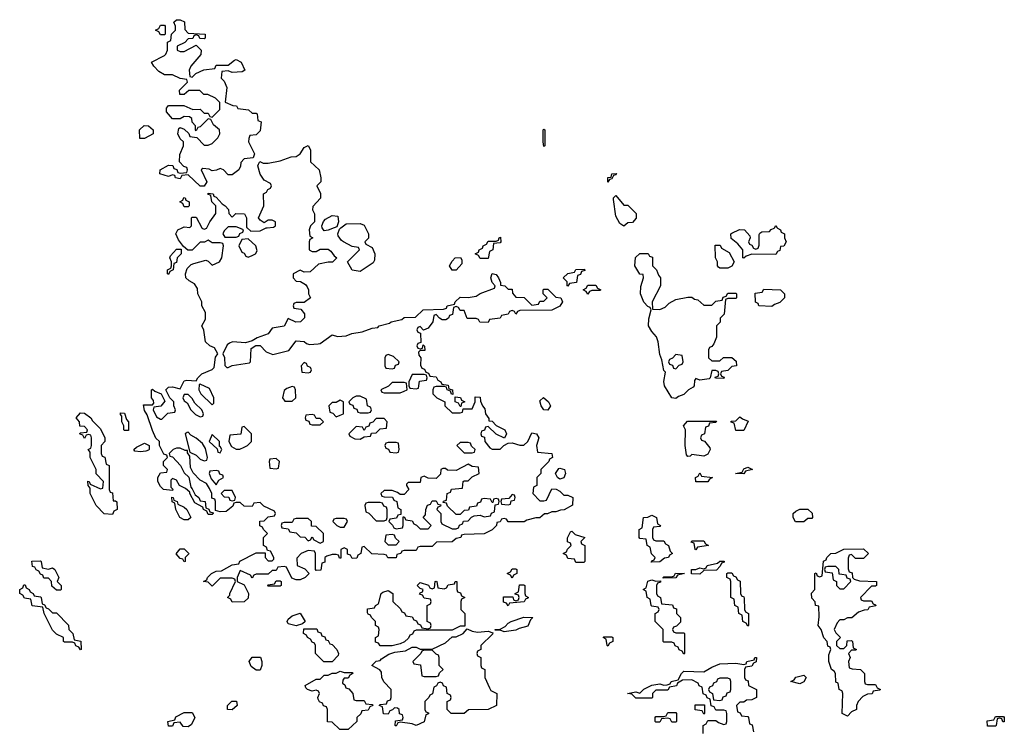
# Model space of a CAD drawing. Header units: inches. Extents: x 2701323 to 2964515, y 494916 to 722124.
# Tile 368 of 656: x 2825886 to 2830814, y 667485 to 671042. Entities that reach past the tile are written whole.
import ezdxf

# ---------------------------------------------------------------- set-up
doc = ezdxf.new("R2010")
doc.units = ezdxf.units.IN
doc.header["$MEASUREMENT"] = 0
for name, color, linetype in [('C8626', 7, 'Continuous'), ('C8627', 7, 'Continuous'), ('C8636', 7, 'Continuous')]:
    doc.layers.add(name, color=color, linetype=linetype)

msp = doc.modelspace()

# ---------------------------------------------------------------- linework, layer by layer
at = {"layer": 'C8626', "color": 2, "elevation": -2}
for points in [[(2827338, 670000), (2827334, 669990), (2827338, 669958), (2827354, 669950), (2827338, 669942), (2827334, 669930), (2827334, 669890), (2827350, 669882), (2827370, 669882), (2827390, 669894), (2827430, 669894), (2827443.6, 669883.6), (2827459.6, 669859.6), (2827474, 669850), (2827451.3, 669828.7), (2827430, 669828.7), (2827382, 669818), (2827339.6, 669780.4), (2827310, 669778), (2827290, 669788), (2827254, 669770), (2827254, 669750), (2827270, 669734), (2827291.6, 669731.6), (2827316.9, 669716.9), (2827325.4, 669705.4), (2827332, 669690), (2827332, 669670), (2827342, 669650), (2827310, 669626), (2827270, 669626), (2827258, 669622), (2827254, 669610), (2827258, 669598), (2827292.7, 669592.7), (2827312, 669570), (2827312, 669550), (2827291.3, 669530), (2827268.9, 669528.9), (2827230, 669546), (2827210, 669508), (2827150, 669498), (2827130, 669469), (2827074, 669450), (2827050, 669435.3), (2827016, 669424), (2826951.1, 669428.9), (2826936.9, 669423.1), (2826924.7, 669415.3), (2826902, 669370), (2826910.8, 669350.8), (2826912, 669312), (2826922, 669302), (2826930, 669302), (2826949, 669311), (2827035.5, 669324.5), (2827042, 669330), (2827044, 669396), (2827068, 669412), (2827090, 669412), (2827119.8, 669379.8), (2827153.2, 669366.8), (2827233.6, 669386.4), (2827270, 669434), (2827310, 669431.3), (2827321, 669421), (2827336.9, 669416.9), (2827380.4, 669419.6), (2827390, 669422), (2827450, 669464.7), (2827476.9, 669456.9), (2827520.4, 669459.6), (2827549, 669471), (2827600.4, 669479.6), (2827650, 669498), (2827678, 669502), (2827686, 669510), (2827736.4, 669523.6), (2827746, 669530), (2827799, 669541), (2827810, 669550.8), (2827867.3, 669552.7), (2827906, 669590), (2828007.3, 669592.7), (2828022, 669598), (2828026, 669610), (2828062, 669618), (2828066, 669630), (2828090, 669654), (2828130, 669652), (2828170, 669658), (2828190, 669671), (2828262, 669698), (2828266, 669710), (2828250, 669726), (2828243.7, 669750), (2828250, 669771.3), (2828270, 669766), (2828282.8, 669750), (2828292.7, 669727.3), (2828292.7, 669712.7), (2828314, 669710), (2828330, 669694), (2828350, 669694), (2828352.7, 669672.7), (2828370, 669654), (2828411.6, 669651.6), (2828450, 669614), (2828482, 669618), (2828490, 669634), (2828510, 669634), (2828526, 669650), (2828506, 669670), (2828506, 669690), (2828510, 669694), (2828530, 669694), (2828570, 669654), (2828594, 669650), (2828602, 669630), (2828590, 669608), (2828550, 669588), (2828390, 669586), (2828378, 669582), (2828370, 669568), (2828362, 669582), (2828350, 669586), (2828338, 669582), (2828331.6, 669568.4), (2828298, 669562), (2828290, 669548), (2828238, 669542), (2828230, 669526), (2828188.4, 669528.4), (2828182, 669542), (2828170, 669546), (2828126, 669546), (2828110, 669586), (2828090, 669586), (2828082, 669602), (2828070, 669606), (2828058, 669602), (2828052.7, 669567.3), (2828038, 669562), (2828032.7, 669547.3), (2828019.6, 669540.4), (2828000.4, 669540.4), (2827987.3, 669547.3), (2827970, 669566), (2827958, 669562), (2827954, 669530), (2827930, 669498), (2827907.3, 669487.3), (2827890, 669506), (2827878, 669502), (2827874, 669490), (2827878, 669478), (2827892.7, 669472.7), (2827894, 669426), (2827878, 669422), (2827874, 669410), (2827878, 669398), (2827890, 669394), (2827902, 669398), (2827906, 669414), (2827912.7, 669407.3), (2827914, 669386), (2827890, 669386), (2827882, 669378), (2827883.6, 669363.6), (2827894, 669350), (2827892.7, 669312.7), (2827898, 669298), (2827912.7, 669292.7), (2827918, 669278), (2827932.7, 669272.7), (2827938, 669258), (2827970, 669254), (2827978, 669238), (2827994, 669230), (2827998, 669218), (2828030, 669212), (2828034, 669194), (2828052, 669190), (2828054, 669166), (2828047.3, 669167.3), (2828042, 669182), (2828026, 669190), (2828022, 669202), (2828010, 669206), (2827970, 669206), (2827958, 669202), (2827954, 669190), (2827954, 669170), (2827974, 669150), (2828014, 669130), (2828014, 669110), (2828050, 669074), (2828090, 669074), (2828102, 669078), (2828106, 669094), (2828150, 669094), (2828166, 669130), (2828166, 669154), (2828190, 669152), (2828192.7, 669132.7), (2828202, 669110), (2828214.4, 669094.4), (2828218, 669070), (2828234, 669046), (2828234, 669034), (2828250, 669032), (2828271.1, 669011.1), (2828314, 668990), (2828322, 668970), (2828312, 668948), (2828270, 668968), (2828230, 669006), (2828218, 669002), (2828212.7, 668987.3), (2828198, 668982), (2828194, 668970), (2828198, 668958), (2828212.7, 668952.7), (2828214, 668930), (2828239.6, 668899.6), (2828250, 668892), (2828290, 668892), (2828308.7, 668911.3), (2828330, 668922), (2828350, 668924.7), (2828390, 668912), (2828410, 668912), (2828428.9, 668931.1), (2828450, 668974), (2828472, 668970), (2828484.7, 668950), (2828472, 668910), (2828478, 668878), (2828550, 668871.3), (2828552, 668850), (2828538, 668842), (2828534, 668830), (2828494, 668790), (2828494, 668770), (2828474, 668750), (2828474, 668710), (2828458, 668702), (2828454, 668670), (2828490, 668634), (2828510, 668634), (2828522, 668638), (2828550, 668694), (2828571.6, 668691.6), (2828590, 668682), (2828610, 668662), (2828630, 668662), (2828654, 668650), (2828652.7, 668612.7), (2828611.6, 668588.4), (2828592.7, 668587.3), (2828570, 668578), (2828550, 668578), (2828528, 668568), (2828512, 668568), (2828490, 668548), (2828470, 668548), (2828423.6, 668536.4), (2828410.9, 668529.1), (2828330, 668528), (2828322, 668542), (2828310, 668546), (2828298, 668542), (2828291.6, 668528.4), (2828274, 668526), (2828272, 668510), (2828251.1, 668488.9), (2828211.1, 668468.9), (2828110, 668466), (2828098, 668462), (2828094, 668450), (2828070, 668446), (2828050, 668428), (2827972.7, 668427.3), (2827950, 668406), (2827890, 668406), (2827878, 668402), (2827870, 668386), (2827810, 668386), (2827798, 668382), (2827794, 668370), (2827774, 668366), (2827770, 668348.7), (2827728.4, 668348.4), (2827722, 668362), (2827710, 668366), (2827648.4, 668368.4), (2827610, 668406), (2827598, 668402), (2827594, 668370), (2827578, 668362), (2827572.7, 668347.3), (2827550, 668346), (2827542, 668362), (2827527.3, 668367.3), (2827526, 668390), (2827510, 668398), (2827494, 668390), (2827492.7, 668347.3), (2827487.3, 668347.3), (2827482, 668362), (2827470, 668366), (2827450, 668366), (2827423.6, 668356.4), (2827414, 668350), (2827412.7, 668327.3), (2827398, 668322), (2827392.7, 668287.3), (2827370, 668286), (2827366, 668290), (2827366, 668370), (2827362, 668382), (2827330, 668386), (2827294, 668370), (2827272.7, 668347.3), (2827274, 668310), (2827312.7, 668292.7), (2827334, 668270), (2827314, 668250), (2827290, 668238), (2827270, 668238), (2827247.3, 668247.3), (2827222, 668302), (2827210, 668306), (2827178, 668302), (2827170, 668286), (2827150, 668286), (2827130, 668266), (2827070, 668266), (2827058, 668262), (2827050, 668246), (2827042, 668262), (2826990, 668286), (2826974, 668250), (2826974, 668230), (2827010, 668214), (2827032, 668170), (2827030, 668146), (2827010, 668128), (2826950, 668126), (2826942, 668142), (2826926, 668150), (2826938, 668162), (2826938, 668170), (2826966, 668230), (2826962, 668242), (2826950, 668246), (2826890, 668246), (2826850, 668206), (2826830, 668226), (2826806, 668230), (2826822, 668238), (2826826, 668250), (2826846, 668270), (2826870, 668282), (2826896.4, 668283.6), (2826950, 668314), (2826982, 668318), (2826988.4, 668331.6), (2827070, 668374), (2827114, 668374), (2827114, 668350), (2827130, 668334), (2827150, 668334), (2827158, 668342), (2827158, 668350), (2827142, 668382), (2827126, 668386), (2827122, 668402), (2827106, 668410), (2827106, 668450), (2827126, 668470), (2827106, 668490), (2827102, 668502), (2827088, 668508), (2827088, 668532), (2827110, 668534), (2827130, 668554), (2827162, 668558), (2827166, 668570), (2827162, 668582), (2827107.3, 668607.3), (2827090, 668626), (2827058, 668622), (2827050, 668606), (2827010, 668608), (2826990, 668626), (2826970, 668626), (2826958, 668622), (2826952.7, 668607.3), (2826919.6, 668580.4), (2826890, 668578), (2826866, 668586), (2826866, 668630), (2826862, 668642), (2826848, 668648), (2826848, 668670), (2826836.4, 668696.4), (2826820.4, 668720.4), (2826790, 668738), (2826754.6, 668774.6), (2826740.4, 668800.4), (2826738, 668858), (2826726, 668874), (2826726, 668886), (2826714, 668886), (2826690, 668898), (2826670, 668898), (2826654, 668890), (2826634, 668870), (2826638, 668858), (2826650, 668854), (2826691.3, 668811.3), (2826710, 668774), (2826732, 668752), (2826742, 668702), (2826750, 668694), (2826763.6, 668663.6), (2826782, 668650), (2826790, 668634), (2826814, 668630), (2826818, 668598), (2826832.7, 668592.7), (2826838, 668578), (2826854, 668574), (2826854, 668570), (2826850, 668566), (2826830, 668566), (2826822, 668582), (2826806, 668590), (2826802, 668602), (2826763.1, 668623.1), (2826738, 668670), (2826738, 668678), (2826716.4, 668696.4), (2826686, 668710), (2826670, 668738), (2826650, 668746), (2826642, 668738), (2826642, 668702), (2826652, 668692), (2826650, 668686), (2826606, 668690), (2826590, 668706), (2826578, 668730), (2826578, 668750), (2826590, 668774), (2826622, 668778), (2826626, 668790), (2826606, 668810), (2826606, 668830), (2826626, 668850), (2826622, 668862), (2826607.3, 668867.3), (2826586, 668910), (2826586, 668930), (2826568, 668948), (2826550, 668986), (2826524, 669064), (2826510, 669086), (2826506, 669114), (2826550, 669114), (2826558, 669122), (2826556.4, 669136.4), (2826546, 669150), (2826546, 669190), (2826550, 669192), (2826562, 669182), (2826594, 669170), (2826612, 669132), (2826592.7, 669107.3), (2826558, 669102), (2826554, 669090), (2826570, 669054), (2826590, 669042), (2826598, 669042), (2826627.3, 669072.7), (2826662, 669078), (2826666, 669090), (2826658, 669110), (2826658, 669130), (2826638, 669150), (2826618, 669190), (2826630, 669202), (2826650, 669204.7), (2826690, 669194), (2826710, 669234), (2826722, 669238), (2826770, 669234), (2826778, 669250), (2826798, 669270), (2826848.9, 669291.1), (2826859, 669301), (2826866.6, 669353.4), (2826878, 669370), (2826860.4, 669400.4), (2826838, 669410), (2826815.3, 669430), (2826808.4, 669488.4), (2826798, 669510), (2826816.4, 669543.6), (2826816.4, 669576.4), (2826798, 669610), (2826798, 669630), (2826778, 669670), (2826776.4, 669696.4), (2826760.4, 669720.4), (2826734.6, 669734.6), (2826718, 669750), (2826715.3, 669770), (2826724, 669796), (2826744, 669816), (2826758, 669822), (2826818, 669838), (2826830, 669834), (2826850, 669814), (2826886, 669830), (2826898, 669850), (2826906, 669910), (2826902, 669922), (2826890, 669926), (2826850, 669926), (2826830, 669938), (2826811.3, 669928.7), (2826790, 669928), (2826750, 669888), (2826728, 669888), (2826706, 669906), (2826680.4, 669940.4), (2826668, 669970), (2826678, 669990), (2826699.8, 670000)], [(2826797, 670000), (2826798, 669998), (2826810, 669994), (2826822, 669998), (2826823, 670000)], [(2826924, 670000), (2826910, 669986), (2826902, 669970), (2826912.7, 669952.7), (2826970, 669954), (2826982, 669958), (2826987.3, 669972.7), (2827002, 669978), (2827006, 669990), (2826983.5, 670000)], [(2827024.4, 670000), (2827043.6, 669983.6), (2827090, 669984.7), (2827120.4, 669999.6), (2827124, 670000)], [(2827459.3, 670000), (2827430, 669988), (2827410, 669986), (2827400.7, 670000)], [(2827617, 670000), (2827632, 669970), (2827631.6, 669948.4), (2827614, 669930), (2827618, 669918), (2827650, 669902), (2827662.8, 669870), (2827661, 669839), (2827654.8, 669825.2), (2827590, 669782), (2827550, 669788), (2827526, 669830), (2827586, 669890), (2827582, 669902), (2827550, 669906), (2827506, 669930), (2827496.4, 669936.4), (2827480.4, 669960.4), (2827478, 669970), (2827486, 669994), (2827494.1, 670000)], [(2829676.9, 670000), (2829678, 669998), (2829694, 669990), (2829698, 669978), (2829714, 669970), (2829714, 669950), (2829722, 669930), (2829710, 669908), (2829694, 669906), (2829690, 669886), (2829678, 669882), (2829670, 669866), (2829550, 669868), (2829522, 669858), (2829510, 669848), (2829506, 669850), (2829506, 669890), (2829480.4, 669920.4), (2829447.3, 669947.3), (2829446, 669970), (2829450, 669974), (2829488.9, 669991.1), (2829514, 669990), (2829539.6, 669959.6), (2829542, 669950), (2829534, 669930), (2829538, 669918), (2829550, 669914), (2829558, 669898), (2829570, 669894), (2829582, 669898), (2829587.3, 669912.7), (2829587.3, 669967.3), (2829590, 669974), (2829600.4, 669979.6), (2829638, 669982), (2829647.3, 669992.7), (2829662, 669998), (2829663.1, 670000)], [(2830000, 667683.1), (2829988, 667690), (2829982, 667722), (2829970, 667726), (2829968.7, 667770), (2829962, 667782), (2829948.7, 667790), (2829935.3, 667830), (2829936.4, 667863.6), (2829946, 667890), (2829942, 667902), (2829930, 667906), (2829928, 667930), (2829910, 667948), (2829898, 667990), (2829882, 668010), (2829887.3, 668052.7), (2829886, 668106), (2829868.7, 668110), (2829868, 668128), (2829850, 668146), (2829848.7, 668171.3), (2829866, 668190), (2829866, 668270), (2829872.7, 668272.7), (2829878, 668258), (2829890, 668254), (2829902, 668258), (2829908.4, 668331.6), (2829922, 668338), (2829926, 668350), (2829946, 668370), (2829970, 668372), (2830000, 668387)], [(2830000, 668265.4), (2829987.3, 668267.3), (2829986, 668290), (2829970, 668306), (2829930, 668306), (2829918, 668302), (2829914, 668290), (2829918, 668278), (2829952.7, 668272.7), (2829958, 668238), (2829974, 668230), (2829974, 668210), (2829990, 668194), (2830000, 668194)], [(2830000, 668038), (2829990, 668038), (2829976.9, 668023.1), (2829962, 667990), (2829970, 667974), (2829994, 667950), (2829974, 667930), (2829974, 667910), (2829990, 667894), (2830000, 667894)], [(2829306, 667470), (2829306, 667510), (2829322, 667518), (2829330, 667534), (2829370, 667534), (2829383.6, 667523.6), (2829410, 667514), (2829422, 667518), (2829426, 667530), (2829426, 667570), (2829422, 667582), (2829410, 667586), (2829370, 667586), (2829362, 667602), (2829347.3, 667607.3), (2829342, 667642), (2829327.3, 667647.3), (2829322, 667662), (2829307.3, 667667.3), (2829302, 667702), (2829287.3, 667707.3), (2829282, 667722), (2829250, 667738), (2829203.6, 667736.4), (2829178, 667722), (2829172.7, 667707.3), (2829138, 667702), (2829130, 667686), (2829070, 667686), (2829054, 667670), (2829054, 667650), (2829050, 667646), (2828970, 667646), (2828950, 667666), (2828928.7, 667670), (2828970, 667678), (2828990, 667672), (2829010, 667691.3), (2829050, 667711.3), (2829090, 667718), (2829110, 667712), (2829127.3, 667712.7), (2829142, 667718), (2829146, 667730), (2829182, 667738), (2829198, 667770), (2829210, 667782), (2829310, 667778), (2829350, 667802), (2829390, 667818), (2829470, 667822), (2829510, 667814), (2829522, 667818), (2829526, 667830), (2829562, 667838), (2829566, 667850), (2829574, 667850), (2829572.7, 667827.3), (2829558, 667822), (2829550, 667806), (2829518, 667802), (2829514, 667790), (2829514, 667750), (2829518, 667738), (2829532.7, 667732.7), (2829534, 667710), (2829574, 667690), (2829574, 667650), (2829550, 667638), (2829523.6, 667636.4), (2829510, 667626), (2829490, 667626), (2829474, 667610), (2829478, 667578), (2829492.7, 667572.7), (2829498, 667558), (2829530, 667554), (2829534, 667550), (2829538, 667518), (2829552.7, 667512.7), (2829558, 667478)]]:
    msp.add_lwpolyline(points, dxfattribs=at)
for points in [[(2827030, 669946), (2826998, 669942), (2826982, 669910), (2826998, 669878), (2827010, 669874), (2827018, 669858), (2827030, 669854), (2827050, 669862), (2827066, 669870), (2827074.6, 669885.4), (2827068, 669910)], [(2828190, 669846), (2828182, 669862), (2828166, 669870), (2828182, 669878), (2828186, 669890), (2828202, 669898), (2828206, 669910), (2828222, 669918), (2828230, 669934), (2828270, 669934), (2828282, 669938), (2828286, 669950), (2828292.7, 669952.7), (2828294, 669930), (2828290, 669926), (2828258, 669922), (2828254, 669890), (2828238, 669882), (2828230, 669846)], [(2826630, 669766), (2826626, 669770), (2826626, 669790), (2826642, 669798), (2826646, 669810), (2826646, 669830), (2826638, 669850), (2826640.4, 669859.6), (2826670, 669894), (2826694, 669894), (2826694, 669870), (2826674, 669850), (2826670, 669826), (2826658, 669822), (2826654, 669790), (2826638, 669782)], [(2829090, 669592), (2829116.4, 669603.6), (2829136.4, 669623.6), (2829170, 669642), (2829230, 669654), (2829250, 669654), (2829263.6, 669643.6), (2829279.6, 669639.6), (2829310, 669614), (2829350, 669614), (2829370, 669634), (2829402, 669638), (2829407.3, 669652.7), (2829422, 669658), (2829430, 669674), (2829470, 669674), (2829474, 669670), (2829474, 669650), (2829470, 669646), (2829430, 669646), (2829418, 669642), (2829411.6, 669568.4), (2829392.7, 669547.3), (2829391.6, 669528.4), (2829374, 669510), (2829372.7, 669452.7), (2829359.6, 669420.4), (2829350, 669406), (2829338, 669402), (2829334, 669390), (2829334, 669350), (2829350, 669334), (2829390, 669334), (2829408.4, 669351.6), (2829450, 669352), (2829472.7, 669332.7), (2829474, 669310), (2829450, 669306), (2829430, 669286), (2829398, 669282), (2829394, 669270), (2829398, 669258), (2829412, 669252), (2829410, 669246), (2829368, 669248), (2829367.3, 669252.7), (2829382, 669258), (2829386, 669270), (2829382, 669282), (2829370, 669286), (2829350, 669286), (2829342, 669250), (2829336, 669244), (2829290, 669238), (2829270, 669246), (2829263.6, 669236.4), (2829262, 669210), (2829256.9, 669203.1), (2829234, 669190), (2829210, 669166), (2829183.6, 669156.4), (2829170, 669146), (2829150, 669148.7), (2829112.7, 669210), (2829109.5, 669230.5), (2829118, 669278), (2829110, 669286), (2829100.4, 669340.4), (2829090, 669366), (2829082, 669430), (2829074, 669454), (2829050, 669482), (2829034, 669510), (2829034.6, 669545.4), (2829046, 669590), (2829042, 669602), (2829030, 669606), (2829010, 669628.7), (2828993.2, 669670), (2828994, 669706), (2829008, 669750), (2829006, 669766), (2828990, 669768), (2828965.2, 669810), (2828968.7, 669851.3), (2828990, 669872), (2829031.6, 669871.6), (2829038, 669858), (2829052.7, 669852.7), (2829054, 669810), (2829074, 669790), (2829083.6, 669763.6), (2829094, 669750), (2829094, 669710), (2829052, 669630), (2829054, 669594)], [(2829390, 669798), (2829383.1, 669803.1), (2829378, 669810), (2829378, 669830), (2829368, 669850), (2829367.3, 669912.7), (2829392.7, 669912.7), (2829398, 669898), (2829436.9, 669876.9), (2829462, 669830), (2829450, 669808), (2829430, 669798)], [(2828050, 669788), (2828038, 669810), (2828050, 669834), (2828066, 669850), (2828091.6, 669851.6), (2828099.6, 669839.6), (2828099.6, 669820.4), (2828070, 669788)], [(2828630, 669708), (2828626, 669710), (2828626, 669730), (2828606, 669750), (2828630, 669772), (2828662, 669778), (2828670, 669792), (2828712.7, 669792.7), (2828714, 669786), (2828698, 669782), (2828692.7, 669767.3), (2828678, 669762), (2828672.7, 669727.3), (2828638, 669722)], [(2828730, 669668), (2828722, 669682), (2828706, 669690), (2828722, 669698), (2828730, 669714), (2828770, 669714), (2828778, 669698), (2828794, 669690), (2828790, 669686), (2828750, 669686), (2828738, 669682)], [(2829650, 669606), (2829586, 669610), (2829582, 669622), (2829568.4, 669628.4), (2829567.3, 669672.7), (2829602, 669678), (2829610, 669694), (2829694, 669690), (2829714, 669670), (2829714, 669650), (2829690, 669626), (2829663.6, 669616.4)], [(2827310, 669326), (2827294, 669310), (2827298, 669278), (2827330, 669274), (2827342, 669278), (2827346, 669290), (2827342, 669302), (2827327.3, 669307.3), (2827322, 669322)], [(2827730, 669366), (2827718, 669362), (2827714, 669350), (2827714, 669310), (2827718, 669298), (2827750, 669294), (2827762, 669298), (2827767.3, 669312.7), (2827782, 669318), (2827786, 669330), (2827756.4, 669356.4)], [(2829170, 669366), (2829152.7, 669347.3), (2829138, 669342), (2829134, 669330), (2829138, 669318), (2829152.7, 669312.7), (2829158, 669298), (2829170, 669294), (2829187.3, 669312.7), (2829202, 669318), (2829206, 669330), (2829202, 669362)], [(2827810, 669226), (2827750, 669226), (2827732.7, 669207.3), (2827694, 669190), (2827698, 669178), (2827710, 669174), (2827790, 669174), (2827810, 669182), (2827826, 669190), (2827822, 669222)], [(2827910, 669266), (2827850, 669266), (2827834, 669230), (2827834, 669210), (2827838, 669198), (2827870, 669194), (2827882, 669198), (2827887.3, 669232.7), (2827922, 669238), (2827926, 669250), (2827922, 669262)], [(2826790, 669218), (2826783.6, 669216.4), (2826782, 669190), (2826792, 669170), (2826850, 669114), (2826858, 669122), (2826858, 669150), (2826835.3, 669195.3)], [(2827250, 669206), (2827223.6, 669196.4), (2827210, 669186), (2827202, 669150), (2827212.7, 669132.7), (2827250, 669132), (2827268, 669150), (2827266, 669190), (2827262, 669202)], [(2826730, 669166), (2826710, 669166), (2826702, 669150), (2826710, 669134), (2826723.6, 669123.6), (2826742, 669090), (2826766, 669066), (2826790, 669054), (2826802, 669058), (2826806, 669070), (2826798, 669090), (2826763.1, 669123.1), (2826750, 669146)], [(2827490, 669138), (2827470, 669126), (2827450, 669126), (2827434, 669110), (2827438, 669078), (2827452.7, 669072.7), (2827470, 669054), (2827490, 669062), (2827506, 669070), (2827506, 669130)], [(2827590, 669158), (2827570, 669158), (2827554, 669150), (2827534, 669130), (2827538, 669118), (2827552.7, 669112.7), (2827558, 669098), (2827572.7, 669092.7), (2827578, 669078), (2827590, 669074), (2827630, 669074), (2827642, 669078), (2827646, 669090), (2827642, 669102), (2827626, 669110), (2827622, 669142)], [(2828090, 669106), (2828082, 669122), (2828066, 669130), (2828066, 669154), (2828091.6, 669151.6), (2828098, 669138), (2828114, 669130), (2828098, 669122), (2828094, 669106)], [(2828530, 669088), (2828510, 669088.7), (2828495.3, 669110), (2828490, 669134), (2828508.4, 669151.6), (2828532, 669130), (2828542, 669110)], [(2826354, 668634), (2826366, 668634), (2826371.6, 668628.4), (2826374, 668590), (2826358, 668582), (2826350, 668566), (2826308.7, 668568.7), (2826268, 668610), (2826239, 668670), (2826238, 668698), (2826228, 668710), (2826227.3, 668732.7), (2826234, 668730), (2826238, 668718), (2826290, 668694), (2826302, 668698), (2826306, 668730), (2826268.4, 668768.4), (2826268, 668790), (2826238, 668850), (2826238, 668878), (2826228, 668890), (2826242, 668898), (2826246, 668910), (2826246, 668950), (2826242, 668962), (2826230, 668966), (2826218, 668962), (2826210, 668946), (2826202, 668962), (2826186, 668970), (2826190, 668974), (2826222, 668978), (2826226, 668990), (2826210, 669006), (2826187.3, 669007.3), (2826186, 669030), (2826168.7, 669048.7), (2826190, 669074), (2826210, 669072), (2826242, 669050), (2826250, 669034), (2826290, 668994), (2826312, 668950), (2826312, 668930), (2826294, 668910), (2826294, 668870), (2826298, 668858), (2826311.6, 668851.6), (2826318, 668818), (2826334, 668810), (2826334, 668690), (2826338, 668678), (2826350, 668674)], [(2826410, 668986), (2826408, 668990), (2826408, 669010), (2826398, 669030), (2826398, 669058), (2826390, 669066), (2826390, 669074), (2826410, 669072), (2826421, 669041), (2826431.3, 669030), (2826430, 668986)], [(2827350, 669066), (2827318, 669062), (2827314, 669050), (2827318, 669038), (2827332.7, 669032.7), (2827338, 669018), (2827350, 669014), (2827390, 669014), (2827406, 669030), (2827390, 669046), (2827370, 669046), (2827362, 669062)], [(2827710, 669046), (2827670, 669046), (2827652.7, 669027.3), (2827638, 669022), (2827632.7, 669007.3), (2827618, 669002), (2827610, 668986), (2827602, 669002), (2827570, 669006), (2827534, 668970), (2827538, 668958), (2827563.6, 668943.6), (2827590, 668942), (2827610, 668954), (2827642, 668958), (2827647.3, 668972.7), (2827670, 668974), (2827690, 668994), (2827722, 668998), (2827726, 669030)], [(2829310, 668858), (2829250, 668866), (2829242, 668858), (2829230, 668855.3), (2829224.1, 668864.1), (2829217.2, 668910), (2829218, 668990), (2829208, 669010), (2829228, 669032), (2829372.7, 669032.7), (2829370, 669026), (2829338, 669022), (2829332.7, 669007.3), (2829318, 669002), (2829314, 668970), (2829298, 668962), (2829294, 668950), (2829298, 668938), (2829312.7, 668932.7), (2829339.6, 668899.6), (2829342, 668890), (2829330, 668868)], [(2829470, 668986), (2829462, 669022), (2829447.3, 669027.3), (2829447.3, 669032.7), (2829470, 669034), (2829490, 669054), (2829503.6, 669043.6), (2829532.7, 669032.7), (2829510, 668986)], [(2826730, 668978), (2826723.6, 668976.4), (2826714, 668970), (2826738, 668878), (2826770, 668862), (2826790, 668842), (2826810, 668834), (2826822, 668838), (2826826, 668850), (2826816.4, 668896.4), (2826800.4, 668920.4), (2826770, 668948), (2826742, 668962)], [(2827010, 669006), (2826998, 669002), (2826992.7, 668967.3), (2826938, 668962), (2826932, 668930), (2826945.4, 668905.4), (2826970, 668892), (2826987.3, 668892.7), (2827010, 668902), (2827026, 668910), (2827046, 668930), (2827046, 668970)], [(2826850, 668966), (2826834, 668930), (2826874, 668894), (2826878, 668878), (2826890, 668874), (2826898, 668890), (2826890, 668906), (2826886, 668906), (2826886, 668930)], [(2826490, 668879), (2826463.1, 668883.1), (2826458, 668890), (2826470, 668902), (2826510, 668922), (2826534, 668910), (2826534, 668890), (2826530, 668888), (2826518, 668882)], [(2827770, 668926), (2827730, 668926), (2827718, 668922), (2827714, 668910), (2827718, 668898), (2827732.7, 668892.7), (2827738, 668878), (2827770, 668874), (2827782, 668878), (2827786, 668890), (2827782, 668922)], [(2828130, 668926), (2828090, 668926), (2828074, 668910), (2828110, 668874), (2828150, 668874), (2828162, 668878), (2828166, 668890), (2828147.3, 668907.3), (2828142, 668922)], [(2827170, 668846), (2827138, 668842), (2827134, 668830), (2827138, 668798), (2827170, 668794), (2827182, 668798), (2827186, 668830)], [(2826870, 668786), (2826838, 668782), (2826834, 668770), (2826843.6, 668743.6), (2826870, 668714), (2826883.1, 668736.9), (2826906, 668750), (2826902, 668762), (2826888, 668768), (2826882, 668782)], [(2828130, 668818), (2828070, 668786), (2828028, 668788), (2828016.4, 668796.4), (2828003.6, 668796.4), (2827994, 668790), (2827992.7, 668767.3), (2827970, 668746), (2827930, 668748), (2827910, 668758), (2827894, 668750), (2827890, 668726), (2827830, 668726), (2827822, 668718), (2827822, 668710), (2827834, 668690), (2827810, 668666), (2827790, 668666), (2827776.4, 668676.4), (2827750, 668686), (2827710, 668686), (2827694, 668670), (2827698, 668658), (2827710, 668654), (2827752.7, 668652.7), (2827758, 668638), (2827774, 668630), (2827778, 668598), (2827794, 668590), (2827794, 668566), (2827778, 668562), (2827772.7, 668547.3), (2827738, 668542), (2827734, 668530), (2827752.7, 668512.7), (2827758, 668498), (2827770, 668494), (2827802, 668498), (2827806, 668510), (2827806, 668554), (2827810, 668554), (2827818, 668538), (2827850, 668534), (2827858, 668518), (2827872.7, 668512.7), (2827890, 668494), (2827930, 668494), (2827946, 668510), (2827906, 668550), (2827916.4, 668563.6), (2827918, 668590), (2827927.3, 668612.7), (2827942, 668618), (2827950, 668634), (2827970, 668634), (2827978, 668618), (2827994, 668614), (2827992.7, 668607.3), (2827978, 668602), (2827974, 668590), (2827994, 668570), (2827994, 668530), (2827998, 668518), (2828050, 668494), (2828070, 668494), (2828082, 668498), (2828087.3, 668512.7), (2828102, 668518), (2828107.3, 668532.7), (2828130, 668534), (2828147.3, 668552.7), (2828160.4, 668559.6), (2828190, 668562), (2828210, 668554), (2828242, 668558), (2828247.3, 668572.7), (2828262, 668578), (2828266, 668614), (2828282, 668618), (2828286, 668630), (2828282, 668642), (2828270, 668646), (2828258, 668642), (2828254, 668626), (2828250, 668626), (2828242, 668642), (2828210, 668646), (2828198, 668642), (2828192, 668628), (2828178, 668622), (2828172.7, 668607.3), (2828138, 668602), (2828132.7, 668587.3), (2828110, 668586), (2828090, 668566), (2828070, 668566), (2828027.3, 668607.3), (2828022, 668622), (2828006, 668626), (2828007.3, 668632.7), (2828022, 668638), (2828026, 668670), (2828042, 668678), (2828047.3, 668692.7), (2828102, 668698), (2828106, 668730), (2828110, 668734), (2828130, 668734), (2828150, 668754), (2828186, 668770), (2828182, 668802), (2828150, 668806)], [(2828590, 668742), (2828578, 668750), (2828568, 668770), (2828584, 668796), (2828590, 668798), (2828612, 668790), (2828618, 668770), (2828610, 668748.7)], [(2829510, 668768.7), (2829468, 668770), (2829502, 668778), (2829510, 668794), (2829530, 668802), (2829554, 668790), (2829518, 668782)], [(2829270, 668729), (2829268.9, 668751.1), (2829282, 668758), (2829290, 668774), (2829298, 668758), (2829354, 668750), (2829338, 668742), (2829330, 668729.2)], [(2826950, 668686), (2826910, 668686), (2826894, 668670), (2826910, 668654), (2826932.7, 668652.7), (2826938, 668638), (2826950, 668634), (2826962, 668638), (2826966, 668650)], [(2826710, 668538), (2826688, 668550), (2826668, 668590), (2826662, 668622), (2826648.4, 668628.4), (2826647.3, 668652.7), (2826654, 668650), (2826658, 668638), (2826674, 668630), (2826678, 668618), (2826710, 668602), (2826722, 668590), (2826742, 668550), (2826730, 668538)], [(2828350, 668666), (2828334, 668646), (2828298, 668642), (2828294, 668630), (2828298, 668618), (2828330, 668614), (2828342, 668618), (2828346, 668634), (2828362, 668638), (2828366, 668650), (2828362, 668662)], [(2827690, 668626), (2827630, 668626), (2827618, 668622), (2827614, 668610), (2827618, 668578), (2827632.7, 668572.7), (2827670, 668534), (2827710, 668534), (2827722, 668538), (2827726, 668550), (2827726, 668590), (2827722, 668602), (2827708, 668608), (2827702, 668622)], [(2829810, 668528), (2829768.7, 668528.7), (2829758, 668550), (2829758, 668570), (2829770, 668582), (2829790, 668592), (2829830, 668592), (2829852.7, 668572.7), (2829854, 668550), (2829850, 668546), (2829830, 668546)], [(2827330, 668546), (2827270, 668546), (2827258, 668542), (2827250, 668526), (2827210, 668526), (2827198, 668522), (2827194, 668510), (2827198, 668498), (2827230, 668494), (2827238, 668478), (2827270, 668474), (2827290, 668454), (2827312.7, 668452.7), (2827330, 668434), (2827342, 668438), (2827350, 668454), (2827358, 668438), (2827390, 668422), (2827406, 668430), (2827406, 668470), (2827370, 668506), (2827347.3, 668507.3), (2827346, 668530)], [(2827510, 668546), (2827470, 668546), (2827458, 668542), (2827454, 668530), (2827474, 668510), (2827490, 668502), (2827510, 668502), (2827526, 668530), (2827522, 668542)], [(2829070, 668434), (2829110, 668434), (2829118, 668418), (2829134, 668410), (2829142, 668382), (2829154, 668370), (2829138, 668362), (2829134, 668350), (2829112.7, 668347.3), (2829090, 668328), (2829047.3, 668327.3), (2829050, 668334), (2829062, 668338), (2829066, 668350), (2829048.4, 668368.4), (2829042, 668402), (2829026, 668410), (2829022, 668442), (2828990, 668446), (2828986, 668450), (2828986, 668490), (2829002, 668498), (2829008.7, 668550), (2829030, 668552), (2829050, 668562), (2829074, 668550), (2829078, 668518), (2829094, 668510), (2829090, 668506), (2829058, 668502), (2829054, 668490), (2829054, 668450), (2829058, 668438)], [(2827750, 668466), (2827718, 668462), (2827714, 668430), (2827730, 668414), (2827770, 668414), (2827786, 668430), (2827767.3, 668447.3), (2827762, 668462)], [(2828670, 668326), (2828662, 668342), (2828630, 668346), (2828622, 668362), (2828606, 668370), (2828622, 668378), (2828627.3, 668392.7), (2828646, 668410), (2828642, 668422), (2828628, 668428), (2828628.4, 668448.4), (2828642, 668478), (2828650, 668482), (2828666, 668466), (2828714, 668450), (2828694, 668430), (2828698, 668418), (2828714, 668410), (2828714, 668330), (2828710, 668326)], [(2826710, 668328), (2826702, 668342), (2826690, 668346), (2826668.4, 668368.4), (2826690, 668394), (2826710, 668394), (2826731.6, 668371.6), (2826732, 668368), (2826714, 668350), (2826714, 668330)], [(2829270, 668388), (2829266, 668390), (2829262, 668422), (2829247.3, 668427.3), (2829250, 668434), (2829310, 668434), (2829318, 668418), (2829334, 668410), (2829278, 668402)], [(2826030, 668292), (2826050, 668298), (2826062, 668290), (2826082, 668250), (2826074, 668230), (2826094, 668210), (2826094, 668190), (2826090, 668186), (2826070, 668186), (2826047.3, 668207.3), (2826046, 668230), (2826030, 668246), (2826007.3, 668247.3), (2826002, 668262), (2825990, 668266), (2825982, 668282), (2825968, 668288), (2825962, 668302), (2825950, 668306), (2825947.3, 668332.7), (2825990, 668334), (2825994, 668330), (2825998, 668298)], [(2828350, 668246), (2828342, 668262), (2828326, 668270), (2828342, 668278), (2828350, 668294), (2828370, 668294), (2828374, 668290), (2828374, 668270), (2828358, 668262)], [(2829290, 668266), (2829248.4, 668268.4), (2829248, 668290), (2829270, 668291), (2829290, 668298), (2829310, 668294), (2829322, 668298), (2829326, 668310), (2829378, 668322), (2829390, 668332), (2829412.7, 668332.7), (2829412.7, 668327.3), (2829398, 668322), (2829392.7, 668307.3), (2829372.7, 668287.3), (2829310, 668286)], [(2829070, 668231.3), (2829094, 668234), (2829092.7, 668227.3), (2829078, 668222), (2829074, 668210), (2829074, 668170), (2829078, 668158), (2829094, 668150), (2829098, 668118), (2829152.7, 668112.7), (2829158, 668098), (2829172.7, 668092.7), (2829174, 668070), (2829194, 668050), (2829192.7, 668027.3), (2829172.7, 668007.3), (2829158, 668002), (2829154, 667990), (2829158, 667978), (2829170, 667974), (2829210, 667974), (2829214, 667970), (2829214, 667870), (2829210, 667866), (2829202, 667882), (2829187.3, 667887.3), (2829182, 667902), (2829167.3, 667907.3), (2829162, 667922), (2829150, 667926), (2829110, 667926), (2829106, 667930), (2829106, 667990), (2829066, 668030), (2829066, 668070), (2829082, 668078), (2829086, 668090), (2829082, 668102), (2829050, 668106), (2829046, 668110), (2829042, 668142), (2829026, 668150), (2829022, 668182), (2829006, 668190), (2829022, 668198), (2829030, 668232), (2829050, 668238)], [(2829106, 668246), (2829106, 668250), (2829110, 668254), (2829150, 668254), (2829162, 668258), (2829168.9, 668271.1), (2829214, 668270), (2829178, 668262), (2829170, 668248)], [(2829530, 668006), (2829522, 668022), (2829506, 668030), (2829502, 668062), (2829486, 668070), (2829482, 668102), (2829466, 668110), (2829462, 668142), (2829446, 668150), (2829446, 668230), (2829442, 668242), (2829426, 668250), (2829426, 668270), (2829430, 668274), (2829450, 668274), (2829458, 668258), (2829470, 668254), (2829478, 668238), (2829491.6, 668231.6), (2829494, 668170), (2829498, 668158), (2829510, 668154), (2829512.7, 668147.3), (2829514, 668090), (2829518, 668078), (2829534, 668070), (2829534, 668010)], [(2826050, 668074), (2826070, 668074), (2826131, 668011), (2826132, 667990), (2826152, 667970), (2826158, 667938), (2826191.6, 667931.6), (2826194, 667890), (2826190, 667888), (2826182, 667902), (2826167.3, 667907.3), (2826162, 667922), (2826150, 667926), (2826110, 667926), (2826106, 667930), (2826106, 667950), (2826070, 667966), (2826050, 667986), (2826008, 668070), (2826002, 668102), (2825948.4, 668108.4), (2825942, 668142), (2825910, 668146), (2825902, 668162), (2825886, 668170), (2825886, 668190), (2825902, 668198), (2825907.3, 668212.7), (2825912.7, 668212.7), (2825918, 668198), (2825934, 668190), (2825938, 668178), (2825954, 668170), (2825958, 668158), (2825990, 668154), (2825994, 668150), (2825998, 668118), (2826010, 668114), (2826018, 668098), (2826030, 668094)], [(2827130, 668206), (2827126, 668210), (2827130, 668214), (2827162, 668218), (2827170, 668234), (2827190, 668234), (2827194, 668230), (2827194, 668210), (2827190, 668206)], [(2828010, 668194), (2828022, 668198), (2828030, 668214), (2828062, 668218), (2828066, 668230), (2828074, 668230), (2828074, 668190), (2828078, 668178), (2828092.7, 668172.7), (2828098, 668158), (2828114, 668150), (2828098, 668142), (2828094, 668130), (2828094, 668090), (2828114, 668070), (2828114, 668006), (2828090, 668006), (2828050, 667986), (2827870, 667986), (2827858, 667982), (2827852.7, 667967.3), (2827838, 667962), (2827832.7, 667947.3), (2827811.6, 667928.4), (2827790, 667918), (2827750, 667908), (2827690, 667908), (2827682, 667922), (2827667.3, 667927.3), (2827666, 667950), (2827682, 667958), (2827686, 667990), (2827682, 668002), (2827666, 668010), (2827666, 668030), (2827646, 668050), (2827642, 668062), (2827630, 668066), (2827627.3, 668072.7), (2827627.3, 668092.7), (2827662, 668098), (2827666, 668110), (2827682, 668118), (2827695.3, 668170), (2827702.7, 668177.3), (2827730, 668184.7), (2827754, 668170), (2827754, 668130), (2827792.7, 668092.7), (2827798, 668078), (2827812.7, 668072.7), (2827818, 668058), (2827850, 668054), (2827858, 668038), (2827872.7, 668032.7), (2827878, 668018), (2827892.7, 668012.7), (2827898, 667998), (2827930, 667994), (2827942, 667998), (2827946, 668010), (2827942, 668022), (2827926, 668030), (2827926, 668110), (2827942, 668118), (2827946, 668130), (2827942, 668142), (2827910, 668146), (2827902, 668162), (2827887.3, 668167.3), (2827890, 668174), (2827902, 668178), (2827906, 668190), (2827890, 668195.3), (2827875.3, 668210), (2827890, 668224.7), (2827932, 668212), (2827938, 668198), (2827950, 668194), (2827962, 668198), (2827966, 668230), (2827970, 668231.3), (2827974, 668230), (2827978, 668198)], [(2828330, 668108), (2828322, 668122), (2828307.3, 668127.3), (2828307.3, 668152.7), (2828354, 668154), (2828358, 668138), (2828370, 668134), (2828382, 668138), (2828386, 668150), (2828382, 668162), (2828366, 668166), (2828366, 668170), (2828382, 668178), (2828387.3, 668212.7), (2828410, 668214), (2828414, 668210), (2828414, 668170), (2828418, 668158), (2828432, 668150), (2828430, 668146), (2828418, 668142), (2828411.6, 668128.4), (2828338, 668122)], [(2827270, 668008), (2827230, 668018), (2827224, 668030), (2827230, 668042), (2827250, 668058), (2827290, 668070.8), (2827314, 668030), (2827302, 668018)], [(2828310, 667978), (2828290, 667986), (2828266, 667986), (2828266, 667990), (2828290, 667992), (2828315.3, 668004.7), (2828330, 668022), (2828346, 668030), (2828410, 668051.3), (2828454, 668050), (2828442, 668038), (2828430, 668006), (2828385.4, 667994.6), (2828370, 667986)], [(2827450, 667828), (2827408.4, 667828.4), (2827366, 667870), (2827366, 667910), (2827362, 667922), (2827350, 667926), (2827342, 667942), (2827326, 667950), (2827322, 667962), (2827306, 667970), (2827307.3, 667992.7), (2827372.7, 667992.7), (2827378, 667978), (2827392.7, 667972.7), (2827398, 667958), (2827412.7, 667952.7), (2827418, 667938), (2827430, 667934), (2827438, 667918), (2827450, 667914), (2827474, 667890), (2827482, 667870), (2827479.6, 667860.4)], [(2828176.9, 667976.9), (2828230, 667982), (2828254, 667974), (2828252.7, 667967.3), (2828194, 667910), (2828194, 667890), (2828178, 667882), (2828174, 667870), (2828178, 667858), (2828194, 667850), (2828194, 667810), (2828198, 667798), (2828214, 667790), (2828214, 667750), (2828238, 667698), (2828244.7, 667684.7), (2828274, 667670), (2828272, 667610), (2828230, 667588.7), (2828132.7, 667587.3), (2828110, 667568.7), (2828046, 667570), (2828026, 667590), (2828026, 667630), (2828042, 667638), (2828046, 667650), (2828042, 667662), (2828026, 667670), (2828022, 667702), (2828007.3, 667707.3), (2828002, 667722), (2827990, 667726), (2827978, 667722), (2827972.7, 667707.3), (2827958, 667702), (2827952.7, 667667.3), (2827938, 667662), (2827934, 667650), (2827914, 667630), (2827914, 667590), (2827918, 667578), (2827932.7, 667572.7), (2827932.7, 667567.3), (2827918, 667562), (2827910, 667528), (2827870, 667509), (2827850, 667518), (2827790, 667526), (2827778, 667522), (2827770, 667506), (2827766, 667510), (2827767.3, 667532.7), (2827802, 667538), (2827806, 667550), (2827802, 667562), (2827787.3, 667567.3), (2827786, 667590), (2827776.4, 667596.4), (2827762, 667598), (2827752.7, 667587.3), (2827738, 667582), (2827730, 667566), (2827707.3, 667567.3), (2827702, 667602), (2827686, 667610), (2827690, 667614), (2827722, 667618), (2827727.3, 667632.7), (2827742, 667638), (2827746, 667650), (2827746, 667690), (2827708.4, 667728.4), (2827698, 667750), (2827696.4, 667776.4), (2827688.4, 667788.4), (2827648, 667810), (2827670, 667832), (2827690, 667834), (2827696.4, 667843.6), (2827733.6, 667866.4), (2827763.1, 667876.9), (2827816.4, 667883.6), (2827850, 667902), (2827870, 667902), (2827890, 667892), (2827950, 667892), (2828016.4, 667923.6), (2828050, 667954), (2828070, 667954), (2828106, 667970), (2828126, 667994), (2828150, 667982)], [(2828830, 667906), (2828826, 667910), (2828822, 667942), (2828806, 667950), (2828810, 667954), (2828850, 667954), (2828854, 667950), (2828854, 667930), (2828838, 667922)], [(2827070, 667786), (2827044, 667804), (2827035.3, 667830), (2827050, 667852), (2827091.3, 667851.3), (2827098, 667830), (2827098, 667810), (2827090, 667786)], [(2827950, 667886), (2827910, 667886), (2827898, 667882), (2827894, 667870), (2827854, 667830), (2827858, 667818), (2827892.7, 667812.7), (2827898, 667758), (2827910, 667754), (2827970, 667754), (2827982, 667758), (2827987.3, 667772.7), (2828006, 667790), (2827986, 667810), (2827986, 667850), (2827982, 667862), (2827970, 667866)], [(2827510, 667774), (2827550, 667774), (2827554, 667770), (2827538, 667762), (2827530, 667746), (2827510, 667746), (2827503.6, 667736.4), (2827502, 667722), (2827512.7, 667712.7), (2827518, 667698), (2827532.7, 667692.7), (2827554, 667670), (2827558, 667638), (2827570, 667634), (2827610, 667634), (2827618, 667618), (2827650, 667614), (2827654, 667610), (2827638, 667602), (2827630, 667586), (2827598, 667582), (2827592.7, 667567.3), (2827574, 667550), (2827574, 667530), (2827530, 667488.7), (2827488.9, 667488.9), (2827450, 667526), (2827427.3, 667527.3), (2827426, 667590), (2827422, 667602), (2827407.3, 667607.3), (2827402, 667622), (2827387.3, 667627.3), (2827380.4, 667640.4), (2827378, 667650), (2827386, 667670), (2827382, 667682), (2827370, 667686), (2827350, 667682), (2827326, 667690), (2827318, 667698), (2827315.3, 667710), (2827370, 667741), (2827390, 667742), (2827410, 667762), (2827430, 667762), (2827450, 667772), (2827470, 667772), (2827490, 667782)], [(2829430, 667746), (2829390, 667746), (2829378, 667742), (2829372.7, 667727.3), (2829358, 667722), (2829352.7, 667707.3), (2829338, 667702), (2829334, 667690), (2829338, 667678), (2829354, 667670), (2829358, 667638), (2829390, 667634), (2829402, 667638), (2829407.3, 667652.7), (2829422, 667658), (2829427.3, 667672.7), (2829442, 667678), (2829446, 667690), (2829446, 667730), (2829442, 667742)], [(2829790, 667718), (2829746, 667730), (2829762, 667738), (2829770, 667752), (2829810, 667762), (2829822, 667750), (2829810, 667728.7)], [(2826950, 667588), (2826926, 667590), (2826926, 667610), (2826948.4, 667631.6), (2826971.6, 667631.6), (2826974, 667610)], [(2829310, 667566), (2829302, 667582), (2829267.3, 667587.3), (2829267.3, 667612.7), (2829312.7, 667612.7), (2829314, 667570)], [(2826730, 667502), (2826704.7, 667504.7), (2826690, 667526), (2826658, 667522), (2826650, 667506), (2826630, 667506), (2826628, 667530), (2826662, 667538), (2826667.3, 667552.7), (2826710, 667574), (2826750, 667574), (2826762, 667550), (2826745.4, 667514.6)], [(2829150, 667526), (2829142, 667542), (2829130, 667546), (2829098, 667542), (2829090, 667526), (2829070, 667526), (2829066, 667530), (2829066, 667550), (2829070, 667554), (2829110, 667554), (2829122, 667558), (2829130, 667574), (2829170, 667574), (2829174, 667570), (2829174, 667530), (2829170, 667526)]]:
    msp.add_lwpolyline(points, close=True, dxfattribs=at)
at = {"layer": 'C8627', "color": 2, "elevation": -2}
for points in [[(2826810, 670946), (2826787.3, 670947.3), (2826782, 670962), (2826770, 670966), (2826758, 670962), (2826752.7, 670947.3), (2826730, 670946), (2826712.7, 670927.3), (2826674, 670910), (2826674, 670890), (2826690, 670882), (2826710, 670882), (2826770, 670914), (2826794, 670890), (2826792.7, 670867.3), (2826742, 670810), (2826734, 670790), (2826738, 670758), (2826750, 670754), (2826767.3, 670772.7), (2826808.4, 670791.6), (2826862, 670798), (2826870, 670814), (2826930, 670814), (2826960.4, 670839.6), (2826970, 670842), (2826994, 670830), (2827012, 670790), (2826999.6, 670780.4), (2826950, 670778), (2826930, 670786), (2826898, 670782), (2826894, 670750), (2826910, 670734), (2826922, 670702), (2826914, 670630), (2826952.7, 670612.7), (2826971.6, 670611.6), (2826978, 670598), (2827031.6, 670591.6), (2827050, 670574), (2827070, 670574), (2827074, 670570), (2827078, 670538), (2827094, 670530), (2827090, 670486), (2827070, 670466), (2827038, 670462), (2827032.7, 670447.3), (2827032, 670430), (2827062, 670370), (2827054, 670350), (2827010, 670346), (2826992.7, 670327.3), (2826991.6, 670308.4), (2826982, 670290), (2826950, 670266), (2826930, 670266), (2826906, 670290), (2826890, 670298), (2826871.6, 670288.4), (2826850, 670286), (2826834.6, 670294.6), (2826802, 670298), (2826794, 670290), (2826822, 670230), (2826810, 670208), (2826789, 670209), (2826730, 670266), (2826698, 670262), (2826690, 670246), (2826666, 670250), (2826662, 670262), (2826650, 670266), (2826630, 670258), (2826588, 670270), (2826588.9, 670291.1), (2826630, 670314), (2826652.7, 670312.7), (2826658, 670298), (2826672.7, 670292.7), (2826678, 670278), (2826690, 670274), (2826722, 670278), (2826726, 670290), (2826722, 670302), (2826707.3, 670307.3), (2826686, 670330), (2826687.3, 670367.3), (2826706, 670410), (2826706, 670430), (2826690, 670446), (2826678, 670470), (2826682, 670498), (2826690, 670502), (2826710, 670494), (2826732.7, 670472.7), (2826738, 670458), (2826772.7, 670452.7), (2826810, 670414), (2826830, 670414), (2826850, 670422), (2826878, 670450), (2826888, 670470), (2826886, 670490), (2826856.4, 670516.4), (2826842, 670542), (2826830, 670546), (2826790, 670506), (2826778, 670502), (2826770, 670486), (2826766, 670490), (2826766, 670510), (2826748.4, 670528.4), (2826747.3, 670547.3), (2826736.4, 670556.4), (2826710, 670558), (2826690, 670546), (2826650, 670546), (2826620.4, 670580.4), (2826620.4, 670599.6), (2826630, 670612), (2826707.3, 670612.7), (2826752.7, 670592.7), (2826790, 670594), (2826810, 670574), (2826830, 670574), (2826838, 670558), (2826850, 670554), (2826887.3, 670592.7), (2826887.3, 670627.3), (2826866, 670650), (2826827.3, 670667.3), (2826808.4, 670668.4), (2826787.3, 670687.3), (2826732.7, 670687.3), (2826710, 670668), (2826687.3, 670667.3), (2826686, 670690), (2826726, 670730), (2826722, 670742), (2826688.4, 670748.4), (2826650, 670766), (2826610, 670766), (2826583.1, 670783.1), (2826558, 670810), (2826546, 670830), (2826610, 670862), (2826618, 670870), (2826626, 670890), (2826626, 670930), (2826642, 670938), (2826646, 670970), (2826666, 670990), (2826666, 671010), (2826658, 671030), (2826670, 671042), (2826690, 671042), (2826711.1, 671031.1), (2826712.7, 670992.7), (2826730, 670974), (2826814, 670970), (2826814, 670950)], [(2826590, 670966), (2826582, 670982), (2826566, 670990), (2826582, 670998), (2826590, 671014), (2826610, 671014), (2826614, 671010), (2826614, 670970), (2826610, 670966)], [(2826487.3, 670447.3), (2826486, 670490), (2826508.4, 670511.6), (2826531.1, 670511.1), (2826554, 670490), (2826554, 670470), (2826510, 670448)], [(2828510, 670408), (2828506, 670430), (2828506, 670490), (2828510, 670494), (2828514, 670490), (2828514, 670410)], [(2828830, 670228.7), (2828830, 670252), (2828846, 670254), (2828850, 670271.3), (2828872.7, 670272.7), (2828870, 670266), (2828858, 670262), (2828850, 670246), (2828838, 670242)], [(2828910, 670114), (2828930, 670114), (2828971.6, 670071.6), (2828971.6, 670048.4), (2828952.7, 670027.3), (2828930, 670026), (2828910, 670008), (2828890, 670022), (2828870, 670058), (2828858, 670142), (2828858, 670150), (2828870, 670162)], [(2826710, 670106), (2826702, 670122), (2826688, 670130), (2826702, 670138), (2826708, 670152), (2826714, 670150), (2826718, 670138), (2826734, 670130), (2826734, 670110), (2826730, 670106)]]:
    msp.add_lwpolyline(points, close=True, dxfattribs=at)
for points in [[(2827124, 670000), (2827156.4, 670003.6), (2827166, 670010), (2827166, 670030), (2827150, 670038), (2827130, 670038), (2827110, 670026), (2827090, 670038), (2827082, 670050), (2827108.7, 670110), (2827106, 670170), (2827122, 670178), (2827127.3, 670192.7), (2827142, 670198), (2827146, 670210), (2827142, 670222), (2827110, 670238), (2827089.1, 670269.1), (2827078, 670310), (2827080.4, 670319.6), (2827088, 670332), (2827104.7, 670324.7), (2827130, 670324.7), (2827190, 670336), (2827244.7, 670355.3), (2827270, 670358), (2827289.1, 670370.9), (2827310, 670402), (2827330, 670412), (2827342, 670390), (2827342, 670330), (2827384.7, 670290), (2827394, 670250), (2827394, 670230), (2827374, 670210), (2827391.6, 670171.6), (2827391.6, 670148.4), (2827352.7, 670107.3), (2827352, 670090), (2827362, 670070), (2827362, 670030), (2827342, 670010), (2827338, 670000)], [(2826823, 670000), (2826838, 670030), (2826868.4, 670071.6), (2826868, 670110), (2826848, 670130), (2826842, 670162), (2826828.4, 670168.4), (2826830, 670174), (2826854, 670170), (2826858, 670158), (2826870, 670154), (2826899.6, 670119.6), (2826914, 670110), (2826931.6, 670091.6), (2826932.7, 670072.7), (2826950, 670054), (2826968.4, 670071.6), (2827011.1, 670071.1), (2827022, 670050), (2827022, 670002), (2827024.4, 670000)], [(2827400.7, 670000), (2827400.4, 670000.4), (2827398, 670010), (2827407.3, 670032.7), (2827416.4, 670043.6), (2827450, 670062), (2827478, 670058), (2827482, 670030), (2827474, 670006), (2827459.3, 670000)], [(2826699.8, 670000), (2826710, 670004.7), (2826738, 670002), (2826746, 670010), (2826746, 670050), (2826750, 670054), (2826770, 670054), (2826797, 670000)], [(2827494.1, 670000), (2827520.4, 670019.6), (2827590, 670022), (2827610, 670014), (2827617, 670000)], [(2829663.1, 670000), (2829670, 670012), (2829676.9, 670000)], [(2826983.5, 670000), (2826970, 670006), (2826930, 670006), (2826924, 670000)]]:
    msp.add_lwpolyline(points, dxfattribs=at)
at = {"layer": 'C8636', "color": 2, "elevation": -2}
for points in [[(2830000, 668387), (2830010, 668392), (2830110, 668394), (2830134, 668370), (2830110, 668346), (2830070, 668346), (2830050, 668366), (2830038, 668362), (2830032.7, 668347.3), (2830032.7, 668292.7), (2830038, 668278), (2830052.7, 668272.7), (2830054, 668250), (2830062, 668242), (2830090, 668234), (2830174, 668230), (2830174, 668210), (2830170, 668206), (2830150, 668206), (2830094, 668150), (2830098, 668138), (2830110, 668134), (2830150, 668134), (2830158, 668118), (2830170, 668114), (2830171.6, 668108.4), (2830138, 668102), (2830131.6, 668088.4), (2830112.7, 668087.3), (2830083.6, 668076.4), (2830051.6, 668048.4), (2830030, 668048), (2830010, 668038), (2830000, 668038)], [(2830000, 668194), (2830010, 668194), (2830046, 668230), (2830042, 668242), (2830027.3, 668247.3), (2830022, 668262), (2830000, 668265.4)], [(2830000, 667894), (2830010, 667894), (2830026, 667910), (2830027.3, 667932.7), (2830050, 667934), (2830054, 667930), (2830058, 667898), (2830074, 667890), (2830070, 667886), (2830050, 667886), (2830034, 667870), (2830042, 667850), (2830034, 667830), (2830038, 667798), (2830052.7, 667792.7), (2830094, 667790), (2830114, 667770), (2830114, 667730), (2830118, 667718), (2830130, 667714), (2830170, 667714), (2830178, 667698), (2830194, 667690), (2830190, 667686), (2830158, 667682), (2830152.7, 667667.3), (2830130, 667666), (2830105.4, 667654.6), (2830082, 667630), (2830074, 667610), (2830074, 667590), (2830050, 667578), (2830030, 667555.3), (2830002, 667570), (2830006, 667670), (2830002, 667682), (2830000, 667683.1)]]:
    msp.add_lwpolyline(points, dxfattribs=at)
msp.add_lwpolyline([(2830807.3, 667527.3), (2830802, 667542), (2830790, 667546), (2830778, 667542), (2830774, 667510), (2830770, 667506), (2830730, 667506), (2830728, 667532), (2830762, 667538), (2830770, 667554), (2830810, 667554), (2830814, 667550), (2830812.7, 667527.3)], close=True, dxfattribs=at)

doc.saveas('drawing.dxf')
